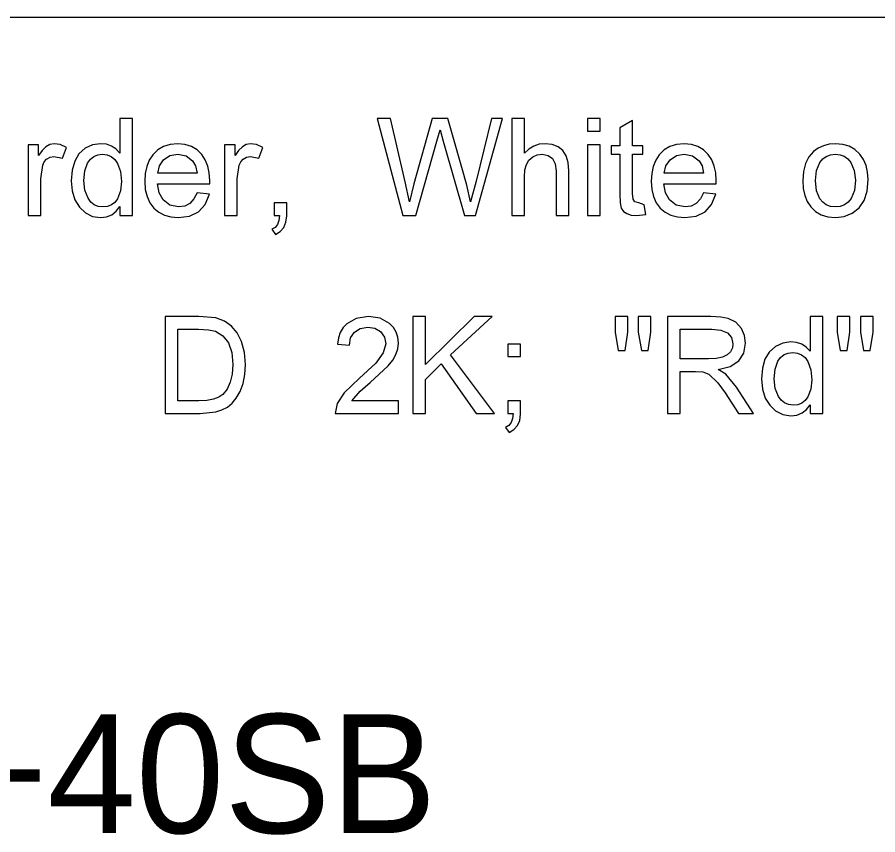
# Model space of a CAD drawing. Extents: x 1001568 to 1002149, y 1840825 to 1841423.
# Drawn here: x 1001895.076 to 1001897.97, y 1840964.719 to 1840967.469 of the extents above; entities that cross this region are included whole.
import ezdxf

# ---------------------------------------------------------------- set-up
doc = ezdxf.new("R2010")
doc.units = 0
for name, color, linetype in [('40', 7, 'Continuous'), ('R_No Plot', 7, 'Continuous'), ('SIGNS', 7, 'Continuous')]:
    doc.layers.add(name, color=color, linetype=linetype)

msp = doc.modelspace()

# ---------------------------------------------------------------- linework, layer by layer
at = {"layer": 'R_No Plot'}
msp.add_line((1001890.6501, 1840967.4691), (1001982.1327, 1840967.4691), dxfattribs=at)
at = {"layer": 'SIGNS'}
for points in [[(1001895.421, 1840966.8024), (1001895.4636, 1840966.8024), (1001895.4636, 1840967.1287), (1001895.421, 1840967.1287), (1001895.421, 1840967.0122), (1001895.4082, 1840967.0258), (1001895.3933, 1840967.0357), (1001895.376, 1840967.0416), (1001895.3567, 1840967.0436), (1001895.3291, 1840967.0397), (1001895.3046, 1840967.0282), (1001895.2839, 1840967.0094), (1001895.2694, 1840966.9851), (1001895.2606, 1840966.9549), (1001895.2579, 1840966.9192), (1001895.2611, 1840966.8846), (1001895.2703, 1840966.8549), (1001895.2852, 1840966.8304), (1001895.3054, 1840966.8116), (1001895.3297, 1840966.7993), (1001895.3568, 1840966.7954), (1001895.3767, 1840966.7977), (1001895.3941, 1840966.8046), (1001895.4089, 1840966.8162), (1001895.421, 1840966.8324), (1001895.421, 1840966.8024)], [(1001895.681, 1840966.8788), (1001895.6705, 1840966.8577), (1001895.6566, 1840966.8428), (1001895.6393, 1840966.8338), (1001895.6188, 1840966.8308), (1001895.5891, 1840966.8367), (1001895.5664, 1840966.8544), (1001895.5531, 1840966.8785), (1001895.5476, 1840966.9088), (1001895.7233, 1840966.9088), (1001895.7236, 1840966.9195), (1001895.7219, 1840966.9451), (1001895.7169, 1840966.9683), (1001895.7086, 1840966.9888), (1001895.697, 1840967.007), (1001895.6809, 1840967.0229), (1001895.6621, 1840967.0344), (1001895.6402, 1840967.0412), (1001895.6157, 1840967.0436), (1001895.5904, 1840967.0412), (1001895.5681, 1840967.0343), (1001895.5487, 1840967.0227), (1001895.5323, 1840967.0067), (1001895.5203, 1840966.9883), (1001895.5118, 1840966.9673), (1001895.5067, 1840966.9436), (1001895.505, 1840966.9174), (1001895.5069, 1840966.8898), (1001895.5126, 1840966.8657), (1001895.522, 1840966.8448), (1001895.5354, 1840966.8273), (1001895.5519, 1840966.8133), (1001895.5712, 1840966.8033), (1001895.5931, 1840966.7974), (1001895.6179, 1840966.7954), (1001895.6559, 1840966.8002), (1001895.6859, 1840966.8149), (1001895.708, 1840966.8392), (1001895.7222, 1840966.8736), (1001895.681, 1840966.8788)], [(1001897.3838, 1840966.8788), (1001897.3732, 1840966.8577), (1001897.3594, 1840966.8428), (1001897.3421, 1840966.8338), (1001897.3216, 1840966.8308), (1001897.2919, 1840966.8367), (1001897.2692, 1840966.8544), (1001897.2559, 1840966.8785), (1001897.2504, 1840966.9088), (1001897.4261, 1840966.9088), (1001897.4263, 1840966.9195), (1001897.4247, 1840966.9451), (1001897.4197, 1840966.9683), (1001897.4114, 1840966.9888), (1001897.3997, 1840967.007), (1001897.3837, 1840967.0229), (1001897.3648, 1840967.0344), (1001897.343, 1840967.0412), (1001897.3185, 1840967.0436), (1001897.2931, 1840967.0412), (1001897.2709, 1840967.0343), (1001897.2515, 1840967.0227), (1001897.2351, 1840967.0067), (1001897.2231, 1840966.9883), (1001897.2145, 1840966.9673), (1001897.2095, 1840966.9436), (1001897.2078, 1840966.9174), (1001897.2097, 1840966.8898), (1001897.2153, 1840966.8657), (1001897.2248, 1840966.8448), (1001897.2381, 1840966.8273), (1001897.2547, 1840966.8133), (1001897.274, 1840966.8033), (1001897.2959, 1840966.7974), (1001897.3207, 1840966.7954), (1001897.3586, 1840966.8002), (1001897.3887, 1840966.8149), (1001897.4107, 1840966.8392), (1001897.425, 1840966.8736), (1001897.3838, 1840966.8788)], [(1001897.7173, 1840966.9194), (1001897.7189, 1840966.8931), (1001897.724, 1840966.8696), (1001897.7324, 1840966.8487), (1001897.7444, 1840966.8309), (1001897.7604, 1840966.8152), (1001897.7796, 1840966.8041), (1001897.8018, 1840966.7975), (1001897.8273, 1840966.7954), (1001897.8567, 1840966.799), (1001897.8838, 1840966.8098), (1001897.9071, 1840966.828), (1001897.9237, 1840966.8529), (1001897.9337, 1840966.8844), (1001897.9371, 1840966.9228), (1001897.9354, 1840966.9479), (1001897.93, 1840966.9707), (1001897.9212, 1840966.991), (1001897.9089, 1840967.0089), (1001897.8925, 1840967.024), (1001897.8735, 1840967.0348), (1001897.8517, 1840967.0413), (1001897.8273, 1840967.0436), (1001897.8061, 1840967.0419), (1001897.7869, 1840967.0369), (1001897.7692, 1840967.0286), (1001897.7535, 1840967.0172), (1001897.7375, 1840966.999), (1001897.7263, 1840966.9767), (1001897.7195, 1840966.9501), (1001897.7173, 1840966.9194)], [(1001895.3005, 1840966.9193), (1001895.3036, 1840966.9523), (1001895.3131, 1840966.9786), (1001895.3221, 1840966.9915), (1001895.3334, 1840967.0007), (1001895.3469, 1840967.0062), (1001895.3627, 1840967.0081), (1001895.3786, 1840967.0061), (1001895.3926, 1840967.0003), (1001895.4043, 1840966.9907), (1001895.4138, 1840966.9774), (1001895.4236, 1840966.9499), (1001895.4269, 1840966.916), (1001895.4235, 1840966.8846), (1001895.4134, 1840966.8587), (1001895.404, 1840966.8463), (1001895.3928, 1840966.8377), (1001895.3795, 1840966.8324), (1001895.3643, 1840966.8308), (1001895.3487, 1840966.8327), (1001895.3353, 1840966.8382), (1001895.3239, 1840966.8474), (1001895.3144, 1840966.8603), (1001895.3039, 1840966.887), (1001895.3005, 1840966.9193)], [(1001895.5488, 1840966.9442), (1001895.5547, 1840966.9694), (1001895.5684, 1840966.9897), (1001895.5896, 1840967.0035), (1001895.6162, 1840967.0081), (1001895.6439, 1840967.0026), (1001895.6659, 1840966.9864), (1001895.6759, 1840966.9687), (1001895.6811, 1840966.9442), (1001895.5488, 1840966.9442)], [(1001897.2516, 1840966.9442), (1001897.2574, 1840966.9694), (1001897.2712, 1840966.9897), (1001897.2923, 1840967.0035), (1001897.319, 1840967.0081), (1001897.3467, 1840967.0026), (1001897.3687, 1840966.9864), (1001897.3787, 1840966.9687), (1001897.3839, 1840966.9442), (1001897.2516, 1840966.9442)], [(1001897.7598, 1840966.9195), (1001897.7635, 1840966.9532), (1001897.7747, 1840966.9802), (1001897.7845, 1840966.9923), (1001897.7966, 1840967.0011), (1001897.8108, 1840967.0063), (1001897.8273, 1840967.0081), (1001897.8432, 1840967.0063), (1001897.8571, 1840967.0012), (1001897.8692, 1840966.9926), (1001897.8793, 1840966.9806), (1001897.8907, 1840966.9538), (1001897.8946, 1840966.9209), (1001897.8909, 1840966.8866), (1001897.8799, 1840966.8594), (1001897.87, 1840966.8468), (1001897.8579, 1840966.8378), (1001897.8436, 1840966.8325), (1001897.8273, 1840966.8308), (1001897.8108, 1840966.8326), (1001897.7966, 1840966.8379), (1001897.7845, 1840966.8465), (1001897.7747, 1840966.8587), (1001897.7635, 1840966.8855), (1001897.7598, 1840966.9195)], [(1001895.574, 1840966.1358), (1001895.6916, 1840966.1358), (1001895.7439, 1840966.1413), (1001895.7643, 1840966.1479), (1001895.7827, 1840966.1579), (1001895.7986, 1840966.171), (1001895.8126, 1840966.1872), (1001895.8261, 1840966.2106), (1001895.8358, 1840966.2373), (1001895.8416, 1840966.2673), (1001895.8435, 1840966.3007), (1001895.8402, 1840966.3418), (1001895.8306, 1840966.3781), (1001895.8159, 1840966.4074), (1001895.7967, 1840966.4303), (1001895.7728, 1840966.4469), (1001895.7443, 1840966.4574), (1001895.6863, 1840966.462), (1001895.574, 1840966.462), (1001895.574, 1840966.1358)], [(1001897.2629, 1840966.1358), (1001897.3055, 1840966.1358), (1001897.3055, 1840966.2776), (1001897.3569, 1840966.2776), (1001897.3815, 1840966.2762), (1001897.4017, 1840966.2681), (1001897.4315, 1840966.239), (1001897.4562, 1840966.2056), (1001897.5008, 1840966.1358), (1001897.5513, 1840966.1358), (1001897.4944, 1840966.2245), (1001897.4585, 1840966.268), (1001897.4324, 1840966.2841), (1001897.4731, 1840966.2945), (1001897.5023, 1840966.3128), (1001897.5197, 1840966.339), (1001897.5253, 1840966.373), (1001897.5218, 1840966.3988), (1001897.5117, 1840966.4222), (1001897.4927, 1840966.443), (1001897.4665, 1840966.456), (1001897.4418, 1840966.4604), (1001897.4084, 1840966.462), (1001897.2629, 1840966.462), (1001897.2629, 1840966.1358)], [(1001897.7419, 1840966.1358), (1001897.7845, 1840966.1358), (1001897.7845, 1840966.462), (1001897.7419, 1840966.462), (1001897.7419, 1840966.3455), (1001897.7291, 1840966.3592), (1001897.7141, 1840966.369), (1001897.6968, 1840966.3749), (1001897.6776, 1840966.3769), (1001897.65, 1840966.373), (1001897.6255, 1840966.3615), (1001897.6048, 1840966.3428), (1001897.5902, 1840966.3184), (1001897.5815, 1840966.2882), (1001897.5788, 1840966.2526), (1001897.582, 1840966.2179), (1001897.5912, 1840966.1882), (1001897.6061, 1840966.1637), (1001897.6262, 1840966.145), (1001897.6506, 1840966.1326), (1001897.6777, 1840966.1287), (1001897.6976, 1840966.131), (1001897.715, 1840966.138), (1001897.7298, 1840966.1495), (1001897.7419, 1840966.1657), (1001897.7419, 1840966.1358)], [(1001895.6166, 1840966.1783), (1001895.6166, 1840966.4194), (1001895.686, 1840966.4194), (1001895.7198, 1840966.4178), (1001895.7425, 1840966.413), (1001895.7681, 1840966.3977), (1001895.7863, 1840966.374), (1001895.7973, 1840966.3418), (1001895.801, 1840966.3012), (1001895.7989, 1840966.2688), (1001895.7926, 1840966.2414), (1001895.7823, 1840966.2185), (1001895.7681, 1840966.2005), (1001895.7542, 1840966.1907), (1001895.7361, 1840966.1838), (1001895.7137, 1840966.1796), (1001895.6872, 1840966.1783), (1001895.6166, 1840966.1783)], [(1001897.3055, 1840966.3201), (1001897.3055, 1840966.4194), (1001897.4112, 1840966.4194), (1001897.4424, 1840966.4163), (1001897.4648, 1840966.4073), (1001897.4783, 1840966.392), (1001897.4828, 1840966.3707), (1001897.4806, 1840966.3566), (1001897.4739, 1840966.3437), (1001897.463, 1840966.3333), (1001897.4471, 1840966.326), (1001897.4263, 1840966.3216), (1001897.4005, 1840966.3201), (1001897.3055, 1840966.3201)], [(1001897.6214, 1840966.2527), (1001897.6245, 1840966.2856), (1001897.634, 1840966.312), (1001897.643, 1840966.3248), (1001897.6543, 1840966.334), (1001897.6678, 1840966.3396), (1001897.6835, 1840966.3414), (1001897.6995, 1840966.3394), (1001897.7134, 1840966.3337), (1001897.7252, 1840966.324), (1001897.7347, 1840966.3107), (1001897.7445, 1840966.2832), (1001897.7478, 1840966.2493), (1001897.7444, 1840966.2179), (1001897.7343, 1840966.1921), (1001897.7249, 1840966.1796), (1001897.7137, 1840966.171), (1001897.7004, 1840966.1657), (1001897.6852, 1840966.1641), (1001897.6696, 1840966.166), (1001897.6562, 1840966.1715), (1001897.6448, 1840966.1807), (1001897.6353, 1840966.1936), (1001897.6248, 1840966.2203), (1001897.6214, 1840966.2527)]]:
    msp.add_lwpolyline(points, dxfattribs=at)
for points in [[(1001896.3725, 1840966.8024), (1001896.4161, 1840966.8024), (1001896.4867, 1840967.0519), (1001896.4979, 1840967.0904), (1001896.5088, 1840967.0523), (1001896.5799, 1840966.8024), (1001896.6176, 1840966.8024), (1001896.7074, 1840967.1287), (1001896.6706, 1840967.1287), (1001896.6198, 1840966.9174), (1001896.6007, 1840966.8482), (1001896.5884, 1840966.9042), (1001896.5707, 1840966.964), (1001896.5239, 1840967.1287), (1001896.4717, 1840967.1287), (1001896.4094, 1840966.9087), (1001896.3946, 1840966.8482), (1001896.3808, 1840966.9149), (1001896.331, 1840967.1287), (1001896.2866, 1840967.1287)], [(1001896.7393, 1840966.8024), (1001896.7818, 1840966.8024), (1001896.7818, 1840966.9307), (1001896.7834, 1840966.9555), (1001896.7882, 1840966.9742), (1001896.7967, 1840966.9882), (1001896.8094, 1840966.999), (1001896.8246, 1840967.0059), (1001896.841, 1840967.0081), (1001896.8616, 1840967.0043), (1001896.8764, 1840966.9936), (1001896.8852, 1840966.9759), (1001896.8882, 1840966.9511), (1001896.8882, 1840966.8024), (1001896.9308, 1840966.8024), (1001896.9308, 1840966.9518), (1001896.9285, 1840966.9802), (1001896.9219, 1840967.0032), (1001896.9108, 1840967.0208), (1001896.8955, 1840967.0332), (1001896.8746, 1840967.041), (1001896.851, 1840967.0436), (1001896.8309, 1840967.0415), (1001896.8127, 1840967.0356), (1001896.7963, 1840967.0257), (1001896.7818, 1840967.0122), (1001896.7818, 1840967.1287), (1001896.7393, 1840967.1287)], [(1001896.9935, 1840967.0861), (1001897.036, 1840967.0861), (1001897.036, 1840967.1287), (1001896.9935, 1840967.1287)], [(1001897.1836, 1840966.8383), (1001897.1667, 1840966.845), (1001897.1533, 1840966.8477), (1001897.1468, 1840966.8575), (1001897.1446, 1840966.8762), (1001897.1446, 1840967.0081), (1001897.1801, 1840967.0081), (1001897.1801, 1840967.0365), (1001897.1446, 1840967.0365), (1001897.1446, 1840967.1216), (1001897.1021, 1840967.0968), (1001897.1021, 1840967.0365), (1001897.0737, 1840967.0365), (1001897.0737, 1840967.0081), (1001897.1021, 1840967.0081), (1001897.1021, 1840966.8738), (1001897.1033, 1840966.8443), (1001897.1071, 1840966.827), (1001897.1143, 1840966.816), (1001897.1254, 1840966.8083), (1001897.1401, 1840966.8037), (1001897.1586, 1840966.8024), (1001897.1893, 1840966.8057)], [(1001895.1129, 1840966.8024), (1001895.1554, 1840966.8024), (1001895.1554, 1840966.9251), (1001895.1619, 1840966.9714), (1001895.1673, 1840966.9831), (1001895.1751, 1840966.9919), (1001895.1869, 1840966.9987), (1001895.1995, 1840967.001), (1001895.2281, 1840966.9946), (1001895.2416, 1840967.0309), (1001895.2204, 1840967.0404), (1001895.2001, 1840967.0436), (1001895.1859, 1840967.041), (1001895.1726, 1840967.0335), (1001895.1599, 1840967.0209), (1001895.1483, 1840967.0035), (1001895.1483, 1840967.0395), (1001895.1129, 1840967.0395)], [(1001895.7734, 1840966.8024), (1001895.8159, 1840966.8024), (1001895.8159, 1840966.9251), (1001895.8225, 1840966.9714), (1001895.8278, 1840966.9831), (1001895.8357, 1840966.9919), (1001895.8474, 1840966.9987), (1001895.8601, 1840967.001), (1001895.8887, 1840966.9946), (1001895.9022, 1840967.0309), (1001895.881, 1840967.0404), (1001895.8606, 1840967.0436), (1001895.8464, 1840967.041), (1001895.8332, 1840967.0335), (1001895.8205, 1840967.0209), (1001895.8089, 1840967.0035), (1001895.8089, 1840967.0395), (1001895.7734, 1840967.0395)], [(1001896.9935, 1840966.8024), (1001897.036, 1840966.8024), (1001897.036, 1840967.0395), (1001896.9935, 1840967.0395)], [(1001895.9398, 1840966.8024), (1001895.9582, 1840966.8024), (1001895.9561, 1840966.7857), (1001895.9512, 1840966.7723), (1001895.9433, 1840966.7622), (1001895.9327, 1840966.7556), (1001895.9441, 1840966.7386), (1001895.9607, 1840966.7485), (1001895.9727, 1840966.7621), (1001895.9799, 1840966.7795), (1001895.9823, 1840966.8009), (1001895.9823, 1840966.845), (1001895.9398, 1840966.845)], [(1001896.3579, 1840966.1783), (1001896.2009, 1840966.1783), (1001896.2296, 1840966.2113), (1001896.2631, 1840966.2399), (1001896.3238, 1840966.2962), (1001896.3386, 1840966.3154), (1001896.3494, 1840966.3347), (1001896.3557, 1840966.3538), (1001896.3579, 1840966.3731), (1001896.3561, 1840966.3927), (1001896.3504, 1840966.4102), (1001896.341, 1840966.4257), (1001896.328, 1840966.439), (1001896.2963, 1840966.4563), (1001896.2574, 1840966.462), (1001896.2162, 1840966.456), (1001896.1842, 1840966.4382), (1001896.1719, 1840966.4249), (1001896.1626, 1840966.4091), (1001896.1562, 1840966.3905), (1001896.1527, 1840966.3695), (1001896.1929, 1840966.3654), (1001896.1972, 1840966.3905), (1001896.2097, 1840966.41), (1001896.2293, 1840966.4224), (1001896.2553, 1840966.4265), (1001896.2785, 1840966.4226), (1001896.2976, 1840966.4114), (1001896.3109, 1840966.3933), (1001896.3154, 1840966.3707), (1001896.3071, 1840966.3397), (1001896.2825, 1840966.3054), (1001896.2269, 1840966.2549), (1001896.1754, 1840966.2061), (1001896.1523, 1840966.1701), (1001896.1452, 1840966.1358), (1001896.3579, 1840966.1358)], [(1001896.4065, 1840966.1358), (1001896.449, 1840966.1358), (1001896.449, 1840966.2508), (1001896.502, 1840966.3032), (1001896.6198, 1840966.1358), (1001896.6805, 1840966.1358), (1001896.5327, 1840966.3334), (1001896.6729, 1840966.462), (1001896.6121, 1840966.462), (1001896.449, 1840966.3007), (1001896.449, 1840966.462), (1001896.4065, 1840966.462)], [(1001897.0969, 1840966.3485), (1001897.1197, 1840966.3485), (1001897.1291, 1840966.4095), (1001897.1291, 1840966.462), (1001897.0865, 1840966.462), (1001897.0865, 1840966.4095)], [(1001897.1747, 1840966.3485), (1001897.1971, 1840966.3485), (1001897.2071, 1840966.4095), (1001897.2071, 1840966.462), (1001897.1645, 1840966.462), (1001897.1645, 1840966.4095)], [(1001897.8434, 1840966.3485), (1001897.8662, 1840966.3485), (1001897.8756, 1840966.4095), (1001897.8756, 1840966.462), (1001897.833, 1840966.462), (1001897.833, 1840966.4095)], [(1001897.9212, 1840966.3485), (1001897.9436, 1840966.3485), (1001897.9536, 1840966.4095), (1001897.9536, 1840966.462), (1001897.911, 1840966.462), (1001897.911, 1840966.4095)], [(1001896.7255, 1840966.3273), (1001896.7681, 1840966.3273), (1001896.7681, 1840966.3698), (1001896.7255, 1840966.3698)], [(1001896.7255, 1840966.1358), (1001896.7439, 1840966.1358), (1001896.7418, 1840966.1191), (1001896.7369, 1840966.1057), (1001896.729, 1840966.0956), (1001896.7184, 1840966.0889), (1001896.7298, 1840966.072), (1001896.7464, 1840966.0818), (1001896.7584, 1840966.0955), (1001896.7656, 1840966.1129), (1001896.7681, 1840966.1342), (1001896.7681, 1840966.1783), (1001896.7255, 1840966.1783)]]:
    msp.add_lwpolyline(points, close=True, dxfattribs=at)

# ---------------------------------------------------------------- texts
at = {"layer": '40'}
msp.add_text('SS-RH-10-STA20+40SB', height=0.4, rotation=0, dxfattribs=at).set_placement((1001890.6147, 1840964.7247))

doc.saveas('drawing.dxf')
